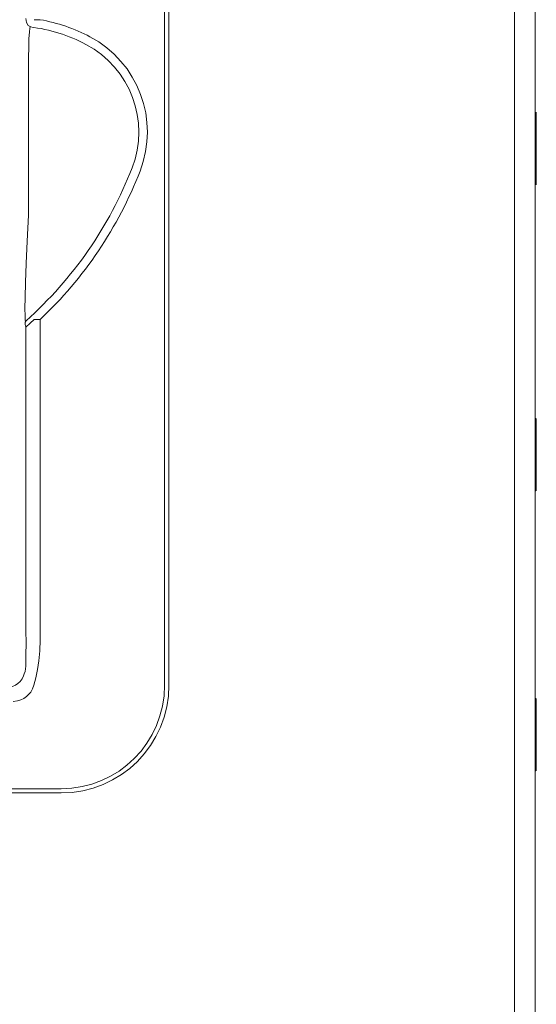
# Model space of a CAD drawing. Header units: millimetres. Extents: x -473 to 23648, y -382 to 1866.
# Tile 501 of 607: x 14792 to 14852, y 628 to 742. Entities that reach past the tile are written whole.
import ezdxf

# ---------------------------------------------------------------- set-up
doc = ezdxf.new("R2010")
doc.units = ezdxf.units.MM
doc.header["$LTSCALE"] = 80
doc.layers.get('0').update_dxf_attribs({"linetype": 'CONTINUOUS'})

msp = doc.modelspace()

# ---------------------------------------------------------------- linework, layer by layer
at = {"color": 0, "linetype": 'Continuous', "lineweight": 0}
for p, q in [((14849.438, 333.05), (14849.438, 843.05)), ((14851.838, 843.05), (14851.838, 333.05)), ((14808.838, 664.799), (14808.838, 776.3)), ((14809.338, 776.3), (14809.338, 664.799)), ((14793.005, 741.306), (14793.311, 741.147)), ((14793.712, 741.993), (14794.397, 741.993)), ((14793.257, 741.153), (14793.311, 741.147)), ((14793.065, 719.303), (14793.065, 733.086)), ((14851.838, 731.048), (14851.954, 731.25)), ((14851.954, 731.25), (14851.954, 722.85)), ((14851.838, 723.052), (14851.954, 722.85)), ((14792.67, 707.158), (14792.642, 707.637)), ((14792.716, 707.033), (14792.67, 707.158)), ((14792.771, 707.083), (14792.715, 707.033)), ((14793.715, 707.218), (14793.238, 706.775)), ((14794.399, 707.218), (14793.715, 707.218)), ((14794.403, 670.053), (14794.399, 707.218)), ((14792.655, 706.636), (14792.752, 706.336)), ((14793.238, 706.775), (14792.752, 706.336)), ((14792.752, 706.336), (14792.753, 671.135)), ((14851.838, 695.548), (14851.954, 695.75)), ((14851.954, 695.75), (14851.954, 687.35)), ((14851.838, 687.552), (14851.954, 687.35)), ((14792.736, 667.026), (14792.709, 666.689)), ((14851.838, 663.048), (14851.954, 663.25)), ((14851.954, 663.25), (14851.954, 654.85)), ((14851.838, 655.052), (14851.954, 654.85)), ((14714.838, 652.799), (14796.838, 652.799)), ((14796.838, 652.299), (14714.838, 652.299))]:
    msp.add_line(p, q, dxfattribs=at)
for points in [[(14792.752, 742.139), (14792.802, 741.666), (14793.005, 741.306)], [(14793.065, 733.086), (14793.038, 734.68), (14793.032, 736.202), (14793.042, 737.602), (14793.067, 738.822), (14793.103, 739.817), (14793.148, 740.554), (14793.2, 741.006), (14793.257, 741.153)], [(14792.642, 707.637), (14792.635, 708.495), (14792.654, 709.78), (14792.703, 711.516), (14792.787, 713.698), (14792.908, 716.301), (14793.065, 719.303)], [(14792.771, 707.083), (14792.662, 706.897), (14792.655, 706.636)], [(14792.753, 671.135), (14792.76, 669.679), (14792.752, 668.308), (14792.736, 667.026)], [(14793.685, 664.81), (14793.898, 665.664), (14794.092, 666.606), (14794.252, 667.646), (14794.362, 668.791), (14794.403, 670.053)], [(14792.453, 665.894), (14792.298, 665.548), (14792.078, 665.241), (14791.827, 664.999), (14791.537, 664.804), (14791.187, 664.652), (14790.78, 664.563)], [(14792.709, 666.689), (14792.645, 666.387), (14792.556, 666.122), (14792.453, 665.894)], [(14791.287, 662.924), (14791.755, 662.984), (14792.161, 663.108), (14792.503, 663.273), (14792.798, 663.471), (14793.062, 663.709), (14793.311, 664.011), (14793.53, 664.388), (14793.685, 664.81)]]:
    msp.add_lwpolyline(points, dxfattribs=at)
for centre, radius, start, end in [((14790.973, 722.593), 19.7, 62.14012, 79.99141), ((14790.973, 722.593), 18.7, 62.14012, 82.98333), ((14794.338, 728.959), 11.5, 338.81335, 62.14012), ((14794.338, 728.959), 12.5, 338.81335, 62.14012), ((14762.17, 741.427), 46, 311.70167, 338.81335), ((14762.17, 741.427), 47, 313.2929, 338.81335), ((14796.838, 664.799), 12.5, 270, 0), ((14796.838, 664.799), 12, 270, 0)]:
    msp.add_arc(centre, radius, start, end, dxfattribs=at)

doc.saveas('drawing.dxf')
